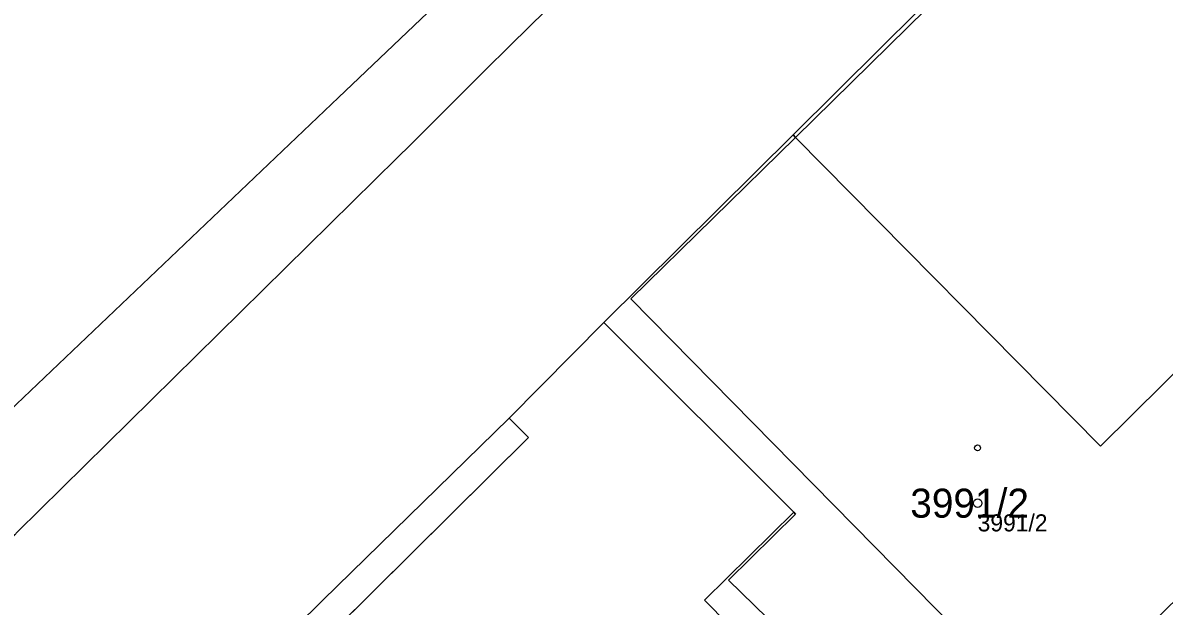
# Model space of a CAD drawing. Extents: x -690132 to -685994, y -975441 to -972444.
# Drawn here: x -688509.7 to -688442.8, y -974340.3 to -974306.1 of the extents above; entities that cross this region are included whole.
import ezdxf

# ---------------------------------------------------------------- set-up
doc = ezdxf.new("R2010")
doc.units = 0
for name, color, linetype in [('Definiční body', 7, 'Continuous'), ('Hranice parcel', 7, 'Continuous'), ('Parcelní čísla', 7, 'Continuous'), ('Polygon budovy', 7, 'Continuous'), ('Polygon parcely', 7, 'Continuous'), ('Vnitřní kresba', 7, 'Continuous'), ('Značky budov', 7, 'Continuous')]:
    doc.layers.add(name, color=color, linetype=linetype)

msp = doc.modelspace()

# ---------------------------------------------------------------- linework, layer by layer
at = {"layer": 'Definiční body'}
msp.add_circle((-688453.73, -974334.22), 0.25, dxfattribs=at)
at = {"layer": 'Hranice parcel'}
for p, q in [((-688475.62, -974323.63), (-688464.54, -974312.64)), ((-688464.54, -974312.64), (-688464.41, -974312.78)), ((-688464.5, -974334.75), (-688475.62, -974323.63))]:
    msp.add_line(p, q, dxfattribs=at)
for points in [[(-688513.92, -974332.11), (-688513.74, -974331.94), (-688491.18, -974310.45), (-688463.43, -974284.01), (-688458.03, -974278.87), (-688466.44, -974269.91), (-688474.57, -974277.51), (-688475.29, -974276.74), (-688479, -974272.8), (-688479.68, -974272.07), (-688474.42, -974267.25), (-688478.08, -974263.37), (-688483.75, -974268.81), (-688485.93, -974270.93), (-688488.53, -974273.42), (-688492.83, -974268.87), (-688498.56, -974274.26), (-688519.35, -974293.82), (-688515.07, -974298.42), (-688531.22, -974313.9)], [(-688464.54, -974312.64), (-688459.39, -974307.52), (-688457.38, -974305.51), (-688452.79, -974300.94), (-688450.61, -974298.78), (-688437.92, -974286.34), (-688428.41, -974276.89)], [(-688432.4, -974330.34), (-688430.75, -974328.71), (-688431.43, -974328.01), (-688414.82, -974311.68), (-688414.67, -974311.83), (-688407.61, -974304.86), (-688417.45, -974291.16), (-688427.85, -974280.59), (-688429.76, -974282.47), (-688431.64, -974280.56), (-688464.41, -974312.78)], [(-688510.16, -974336.09), (-688509.97, -974335.9), (-688487.73, -974313.98), (-688486.95, -974313.21), (-688482.64, -974308.9), (-688481.1, -974307.38), (-688468.61, -974295.11), (-688465.02, -974291.59), (-688460.49, -974287.06), (-688455.54, -974282.11)], [(-688464.41, -974312.78), (-688474.04, -974322.25), (-688447.91, -974348.83), (-688442.3, -974343.32), (-688443.93, -974341.67), (-688432.4, -974330.34)], [(-688464.41, -974312.78), (-688446.53, -974330.88), (-688439.13, -974323.55), (-688432.4, -974330.34)], [(-688475.62, -974323.63), (-688481.18, -974329.24), (-688492.1, -974339.93), (-688507.72, -974355.37), (-688524.18, -974371.68)], [(-688464.5, -974334.75), (-688469.73, -974339.91), (-688465.53, -974344.17), (-688470.21, -974348.78), (-688466.12, -974352.93), (-688470.71, -974357.44), (-688471.3, -974356.84), (-688484.03, -974369.39)], [(-688452.36, -974354.07), (-688452.47, -974354.18), (-688468.32, -974338.74), (-688464.4, -974334.86), (-688464.5, -974334.75)]]:
    msp.add_lwpolyline(points, dxfattribs=at)
at = {"layer": 'Polygon budovy'}
for points in [[(-688531.22, -974313.9), (-688527.6, -974317.7), (-688523.6, -974321.86), (-688516.77, -974329.09), (-688513.92, -974332.11), (-688513.74, -974331.94), (-688491.18, -974310.45), (-688463.43, -974284.01), (-688458.03, -974278.87), (-688466.44, -974269.91), (-688474.57, -974277.51), (-688477.28, -974280.1), (-688482.79, -974274.24), (-688488.44, -974279.39), (-688494.22, -974273.25), (-688507.41, -974285.64), (-688512.24, -974290.18), (-688515.1, -974292.86), (-688512.31, -974295.83), (-688515.07, -974298.42)], [(-688474.04, -974322.25), (-688447.91, -974348.83), (-688442.3, -974343.32), (-688443.93, -974341.67), (-688432.4, -974330.34), (-688430.75, -974328.71), (-688431.43, -974328.01), (-688414.82, -974311.68), (-688414.67, -974311.83), (-688407.61, -974304.86), (-688417.45, -974291.16), (-688427.85, -974280.59), (-688429.76, -974282.47), (-688431.64, -974280.56), (-688464.41, -974312.78)], [(-688489.38, -974367.68), (-688487.53, -974365.85), (-688484.03, -974369.39), (-688471.3, -974356.84), (-688470.71, -974357.44), (-688466.12, -974352.93), (-688470.21, -974348.78), (-688465.53, -974344.17), (-688469.73, -974339.91), (-688464.5, -974334.75), (-688475.62, -974323.63), (-688481.18, -974329.24), (-688480.05, -974330.37), (-688522.95, -974372.93), (-688523.26, -974373.24), (-688509.33, -974387.34), (-688509.13, -974387.14), (-688508.14, -974386.16), (-688504.65, -974389.7), (-688492.36, -974377.62), (-688495.86, -974374.06), (-688495.54, -974373.74), (-688493.49, -974371.72), (-688491.43, -974369.7)]]:
    msp.add_lwpolyline(points, close=True, dxfattribs=at)
at = {"layer": 'Polygon parcely'}
for points in [[(-688479, -974272.8), (-688479.68, -974272.07), (-688474.42, -974267.25), (-688478.08, -974263.37), (-688483.75, -974268.81), (-688485.93, -974270.93), (-688488.53, -974273.42), (-688492.83, -974268.87), (-688498.56, -974274.26), (-688519.35, -974293.82), (-688515.07, -974298.42), (-688531.22, -974313.9), (-688527.6, -974317.7), (-688523.6, -974321.86), (-688516.77, -974329.09), (-688513.92, -974332.11), (-688513.74, -974331.94), (-688491.18, -974310.45), (-688463.43, -974284.01), (-688458.03, -974278.87), (-688466.44, -974269.91), (-688474.57, -974277.51), (-688475.29, -974276.74)], [(-688414.67, -974311.83), (-688407.61, -974304.86), (-688417.45, -974291.16), (-688427.85, -974280.59), (-688429.76, -974282.47), (-688431.64, -974280.56), (-688464.41, -974312.78), (-688446.53, -974330.88), (-688439.13, -974323.55), (-688432.4, -974330.34), (-688430.75, -974328.71), (-688431.43, -974328.01), (-688414.82, -974311.68)], [(-688464.5, -974334.75), (-688464.4, -974334.86), (-688468.32, -974338.74), (-688452.47, -974354.18), (-688452.36, -974354.07), (-688449.02, -974350.77), (-688430.39, -974332.37), (-688432.4, -974330.34), (-688443.93, -974341.67), (-688442.3, -974343.32), (-688447.91, -974348.83), (-688474.04, -974322.25), (-688464.41, -974312.78), (-688464.54, -974312.64), (-688475.62, -974323.63)], [(-688464.41, -974312.78), (-688474.04, -974322.25), (-688447.91, -974348.83), (-688442.3, -974343.32), (-688443.93, -974341.67), (-688432.4, -974330.34), (-688439.13, -974323.55), (-688446.53, -974330.88)]]:
    msp.add_lwpolyline(points, close=True, dxfattribs=at)
for points in [[(-688442.58, -974265.68), (-688443.52, -974267.44), (-688450.09, -974276.98), (-688451.72, -974278.64), (-688455.36, -974282.34), (-688455.54, -974282.11), (-688460.49, -974287.06), (-688465.02, -974291.59), (-688468.61, -974295.11), (-688481.1, -974307.38), (-688482.64, -974308.9), (-688486.95, -974313.21), (-688487.73, -974313.98), (-688509.97, -974335.9), (-688510.16, -974336.09), (-688512.42, -974338.3), (-688513.04, -974338.9), (-688520.83, -974346.6), (-688528.46, -974354.14), (-688531.31, -974356.97), (-688538.93, -974364.5), (-688542.93, -974368.46), (-688561.58, -974386.84)], [(-688437.92, -974286.34), (-688450.61, -974298.78), (-688452.79, -974300.94), (-688457.38, -974305.51), (-688459.39, -974307.52), (-688464.54, -974312.64), (-688464.41, -974312.78), (-688431.64, -974280.56)], [(-688463.43, -974284.01), (-688491.18, -974310.45), (-688513.74, -974331.94), (-688513.92, -974332.11), (-688510.16, -974336.09), (-688509.97, -974335.9), (-688487.73, -974313.98), (-688486.95, -974313.21), (-688482.64, -974308.9), (-688481.1, -974307.38), (-688468.61, -974295.11)], [(-688538.58, -974385.15), (-688538.47, -974385.25), (-688535.43, -974382.24), (-688532.95, -974380.54), (-688526.23, -974373.69), (-688524.18, -974371.68), (-688507.72, -974355.37), (-688492.1, -974339.93), (-688481.18, -974329.24), (-688475.62, -974323.63), (-688464.54, -974312.64), (-688459.39, -974307.52), (-688457.38, -974305.51)], [(-688465.53, -974344.17), (-688469.73, -974339.91), (-688464.5, -974334.75), (-688475.62, -974323.63), (-688481.18, -974329.24), (-688492.1, -974339.93), (-688507.72, -974355.37)], [(-688452.47, -974354.18), (-688468.32, -974338.74), (-688464.4, -974334.86), (-688464.5, -974334.75), (-688469.73, -974339.91), (-688465.53, -974344.17)]]:
    msp.add_lwpolyline(points, dxfattribs=at)
at = {"layer": 'Vnitřní kresba'}
for p, q in [((-688481.18, -974329.24), (-688480.05, -974330.37)), ((-688480.05, -974330.37), (-688522.95, -974372.93))]:
    msp.add_line(p, q, dxfattribs=at)
at = {"layer": 'Značky budov'}
msp.add_circle((-688453.737, -974330.979), 0.175, dxfattribs=at)

# ---------------------------------------------------------------- texts
at = {"layer": 'Definiční body'}
msp.add_text('3991/2', height=1, dxfattribs=at).set_placement((-688453.73, -974335.876))
at = {"layer": 'Parcelní čísla'}
msp.add_text('3991/2', height=1.7, dxfattribs=at).set_placement((-688457.677, -974335.07))

doc.saveas('drawing.dxf')
